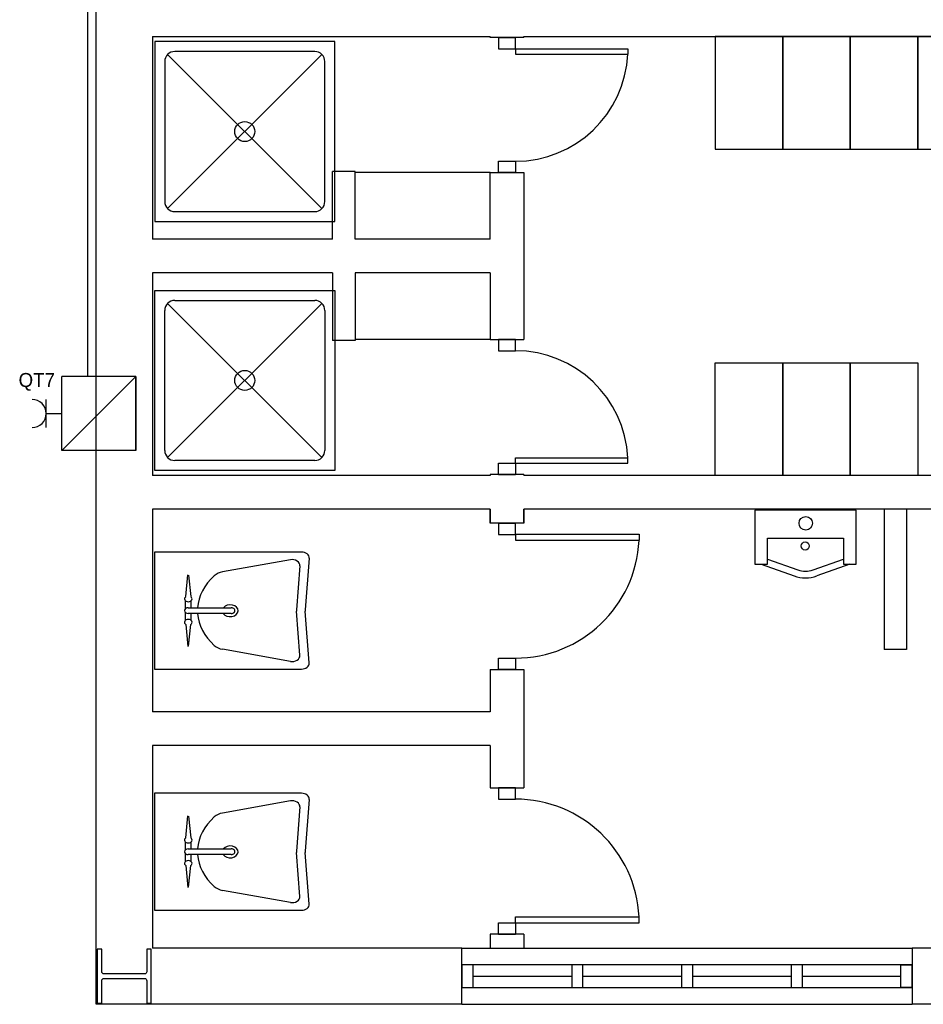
# Model space of a CAD drawing. Header units: millimetres. Extents: x -559 to 10735, y -2326 to 222.
# Tile 468 of 656: x 3796 to 3817, y -1963 to -1939. Entities that reach past the tile are written whole.
import ezdxf

# ---------------------------------------------------------------- set-up
doc = ezdxf.new("R2010")
doc.units = ezdxf.units.MM
doc.header["$LTSCALE"] = 4
doc.layers.add('Circuito de Tomadas', color=3, linetype='Continuous')
doc.layers.add('Planta Baixa', color=251, linetype='Continuous')

# ---------------------------------------------------------------- blocks, each defined once
blk = doc.blocks.new('AUD18D1S-flat-45-flat-1')
at = {"color": 9}
for p, q in [((-0.075, 0), (0.075, 0)), ((0.075, -0.65), (-0.075, -0.65))]:
    blk.add_line(p, q, dxfattribs=at)
blk = doc.blocks.new('AUD19D1S-flat-45-flat-1')
at = {"color": 9}
for p, q in [((0, 0), (0, 0)), ((0, -0.65), (0, -0.65))]:
    blk.add_line(p, q, dxfattribs=at)
blk = doc.blocks.new('AUD37D1S-flat-117-flat-1')
at = {"color": 9}
for p, q in [((0.0375, 0), (-0.0375, 0)), ((-0.0375, 0), (-0.0375, -0.05)), ((0.0375, -0.05), (0.0375, 0)), ((-0.0375, -0.05), (0.0375, -0.05))]:
    blk.add_line(p, q, dxfattribs=at)
at = {"color": 9, "oblique": 22.6199, "width": 1.083333, "flags": 3}
for p in [(-0.0375, -0.05), (0, -0.05), (0.0375, -0.05)]:
    blk.add_attdef('JAMBPT', p, '', height=0.00588, rotation=326.3099, dxfattribs=at)
at = {"color": 9, "width": 0.666667, "flags": 3}
for p in [(0, -0.05), (0.0375, -0.05)]:
    blk.add_attdef('JAMBPT', p, '', height=0.0075, rotation=270, dxfattribs=at)
blk = doc.blocks.new('AUD37D1S-flat-116-flat-1')
at = {"color": 9}
for p, q in [((-0.0375, 0.05), (0.0375, 0.05)), ((-0.0375, 0), (-0.0375, 0.05)), ((0.0375, 0.05), (0.0375, 0)), ((0.0375, 0), (-0.0375, 0))]:
    blk.add_line(p, q, dxfattribs=at)
at = {"color": 9, "text_generation_flag": 4, "flags": 3}
for p, height, rotation, width in [((-0.0375, 0.05), 0.00588, 33.6901, 1.083333), ((0, 0.05), 0.0075, 90, 0.666667), ((0, 0.05), 0.00588, 33.6901, 1.083333), ((0.0375, 0.05), 0.0075, 90, 0.666667), ((0.0375, 0.05), 0.00588, 33.6901, 1.083333)]:
    blk.add_attdef('JAMBPT', p, '', height=height, rotation=rotation, dxfattribs=dict(at, width=width))
blk = doc.blocks.new('AUD41D1S-flat-30-flat-1')
at = {"color": 9}
for p, q in [((0.0375, 0.325), (-0.0375, 0.325)), ((-0.0375, -0.325), (0.0375, -0.325))]:
    blk.add_line(p, q, dxfattribs=at)
blk = doc.blocks.new('AUD30D1S-flat-10-flat-1')
at = {"color": 9}
for p, q in [((0, -0.275), (0, -0.2483)), ((0, -0.2483), (0.5498, -0.2483)), ((0.5498, -0.275), (0.5498, -0.2483)), ((0, -0.275), (0.5498, -0.275))]:
    blk.add_line(p, q, dxfattribs=at)
blk.add_ellipse((0, -0.275), major_axis=(-0.3888, 0.3888), ratio=1, start_param=3.975621, end_param=5.497787, dxfattribs=at)
blk = doc.blocks.new('A1064DA-flat-4-flat-1')
at = {"color": 9}
for p, q in [((0, -0.4), (0, 0.4)), ((0, 0.4), (0.8, 0.4)), ((0.8, 0.4), (0.8, -0.4)), ((0.0889, 0.3556), (0.7111, 0.3556)), ((0.0444, -0.3111), (0.0444, 0.3111)), ((0.7425, 0.3425), (0.0575, -0.3425)), ((0.0575, 0.3425), (0.7425, -0.3425)), ((0.7556, 0.3111), (0.7556, -0.3111)), ((0.7111, -0.3556), (0.0889, -0.3556)), ((0.8, -0.4), (0, -0.4))]:
    blk.add_line(p, q, dxfattribs=at)
for centre, major_axis, start_param, end_param in [((0.0889, 0.3111), (0.0314, -0.0314), 2.356194, 3.926992), ((0.7111, 0.3111), (0.0314, -0.0314), 0.785397, 2.356195), ((0.4, 0), (0.0314, -0.0314), 0.785398, 7.068583), ((0.0889, -0.3111), (-0.0314, -0.0314), -0.785399, 0.785399), ((0.7111, -0.3111), (-0.0314, -0.0314), 0.785397, 2.356195)]:
    blk.add_ellipse(centre, major_axis=major_axis, ratio=1, start_param=start_param, end_param=end_param, dxfattribs=at)
blk = doc.blocks.new('A1138DD-flat-2-flat-1')
at = {"color": 9}
for p, q in [((0, 0.26), (0, -0.26)), ((0.6534, 0.26), (0, 0.26)), ((0.6043, 0.2256), (0.3034, 0.1719)), ((0.6879, 0.2325), (0.6703, 0.003)), ((0.6467, 0.1988), (0.6317, 0.003)), ((0.1398, 0.0618), (0.1492, 0.159)), ((0.1524, 0.1576), (0.1615, 0.0618)), ((0.1389, 0.0091), (0.1389, 0.0429)), ((0.1507, 0.0127), (0.3408, 0.0127)), ((0.1625, 0.0429), (0.1625, 0.0127)), ((0.1389, -0.0429), (0.1389, -0.0091)), ((0.3408, -0.0127), (0.1507, -0.0127)), ((0.1625, -0.0127), (0.1625, -0.0429)), ((0.6467, -0.1988), (0.6317, -0.003)), ((0.6879, -0.2325), (0.6703, -0.003)), ((0.1398, -0.0618), (0.1492, -0.159)), ((0.1524, -0.1576), (0.1615, -0.0618)), ((0.6043, -0.2256), (0.3034, -0.1719)), ((0, -0.26), (0.6534, -0.26))]:
    blk.add_line(p, q, dxfattribs=at)
for centre, major_axis, start_param, end_param in [((0.6123, 0.2003), (0.0345, 0), -0.057781, 1.803372), ((0.6534, 0.234), (0.0345, 0), -0.057781, 1.570796), ((0.5115, 0), (0.3197, 0), 2.444575, 3.088713), ((0.3193, 0.1213), (-0.069, 0), -1.33822, -0.697017), ((0.1507, 0.052), (-0.0169, 0), -0.873805, 4.014592), ((0.1507, 0), (-0.0169, 0), -1.570796, 1.570796), ((0.3369, -0.0007), (-0.035, 0), 0.474851, 5.750777), ((0.3408, 0), (-0.0169, 0), 1.570796, 4.712389), ((0.7006, 0), (-0.069, 0), -0.057781, 0.057781), ((0.7392, 0), (-0.069, 0), -0.057781, 0.057781), ((0.1507, -0.052), (-0.0169, 0), 2.268617, 7.15699), ((0.5115, 0), (-0.3197, 0), 0.05288, 0.697017), ((0.3193, -0.1213), (0.069, 0), -2.444575, -1.803372), ((0.6123, -0.2003), (-0.0345, 0), 1.33822, 3.199374), ((0.6534, -0.234), (-0.0345, 0), 1.570796, 3.199374)]:
    blk.add_ellipse(centre, major_axis=major_axis, ratio=0.753623, start_param=start_param, end_param=end_param, dxfattribs=at)
blk = doc.blocks.new('A1163DA-flat-1-flat-1')
at = {"color": 9}
for p, q in [((-0.1687, -0.2173), (-0.0336, -0.2656)), ((0.0336, -0.2656), (0.1687, -0.2173)), ((-0.1969, -0.24), (-0.0504, -0.2923)), ((0.1969, -0.24), (0.0504, -0.2923))]:
    blk.add_line(p, q, dxfattribs=at)
blk.add_lwpolyline([(-0.225, 0), (-0.225, -0.24), (-0.1687, -0.24), (-0.1687, -0.1244), (0.1687, -0.1244), (0.1687, -0.24), (0.225, -0.24), (0.225, 0)], close=True, dxfattribs=at)
for centre, radius in [((0.0014, -0.0582), 0.03), ((-0.0011, -0.159), 0.018)]:
    blk.add_circle(centre, radius, dxfattribs=at)
for centre, radius in [((0, -0.151), 0.15), ((0, -0.1714), 0.1)]:
    blk.add_arc(centre, radius, 250.355, 289.645, dxfattribs=at)
blk = doc.blocks.new('A1095D1-flat-22-flat-1')
at = {"color": 9}
for p, q in [((-0.3, 0), (-0.3, -0.5)), ((0, 0), (-0.3, 0)), ((0, -0.5), (0, 0)), ((-0.3, -0.5), (0, -0.5))]:
    blk.add_line(p, q, dxfattribs=at)
blk = doc.blocks.new('A1095D1-flat-21-flat-1')
at = {"color": 9}
for p, q in [((-0.3, 0), (-0.3, -0.5)), ((0, 0), (-0.3, 0)), ((0, -0.5), (0, 0)), ((-0.3, -0.5), (0, -0.5))]:
    blk.add_line(p, q, dxfattribs=at)
blk = doc.blocks.new('A1095D1-flat-18-flat-1')
at = {"color": 9}
for p, q in [((-0.3, 0), (-0.3, -0.5)), ((0, 0), (-0.3, 0)), ((0, -0.5), (0, 0)), ((-0.3, -0.5), (0, -0.5))]:
    blk.add_line(p, q, dxfattribs=at)
blk = doc.blocks.new('A1095D1-flat-17-flat-1')
at = {"color": 9}
for p, q in [((-0.3, 0), (-0.3, -0.5)), ((0, 0), (-0.3, 0)), ((0, -0.5), (0, 0)), ((-0.3, -0.5), (0, -0.5))]:
    blk.add_line(p, q, dxfattribs=at)
blk = doc.blocks.new('A1138DD-flat-1-flat-1')
at = {"color": 9}
for p, q in [((0, 0.26), (0, -0.26)), ((0.6534, 0.26), (0, 0.26)), ((0.6043, 0.2256), (0.3034, 0.1719)), ((0.6879, 0.2325), (0.6703, 0.003)), ((0.6467, 0.1988), (0.6317, 0.003)), ((0.1398, 0.0618), (0.1492, 0.159)), ((0.1524, 0.1576), (0.1615, 0.0618)), ((0.1389, 0.0091), (0.1389, 0.0429)), ((0.1507, 0.0127), (0.3408, 0.0127)), ((0.1625, 0.0429), (0.1625, 0.0127)), ((0.1389, -0.0429), (0.1389, -0.0091)), ((0.3408, -0.0127), (0.1507, -0.0127)), ((0.1625, -0.0127), (0.1625, -0.0429)), ((0.6467, -0.1988), (0.6317, -0.003)), ((0.6879, -0.2325), (0.6703, -0.003)), ((0.1398, -0.0618), (0.1492, -0.159)), ((0.1524, -0.1576), (0.1615, -0.0618)), ((0.6043, -0.2256), (0.3034, -0.1719)), ((0, -0.26), (0.6534, -0.26))]:
    blk.add_line(p, q, dxfattribs=at)
for centre, major_axis, start_param, end_param in [((0.6123, 0.2003), (0.0345, 0), -0.057781, 1.803372), ((0.6534, 0.234), (0.0345, 0), -0.057781, 1.570796), ((0.5115, 0), (0.3197, 0), 2.444575, 3.088713), ((0.3193, 0.1213), (-0.069, 0), -1.33822, -0.697017), ((0.1507, 0.052), (-0.0169, 0), -0.873805, 4.014592), ((0.1507, 0), (-0.0169, 0), -1.570796, 1.570796), ((0.3369, -0.0007), (-0.035, 0), 0.474851, 5.750777), ((0.3408, 0), (-0.0169, 0), 1.570796, 4.712389), ((0.7006, 0), (-0.069, 0), -0.057781, 0.057781), ((0.7392, 0), (-0.069, 0), -0.057781, 0.057781), ((0.1507, -0.052), (-0.0169, 0), 2.268617, 7.15699), ((0.5115, 0), (-0.3197, 0), 0.05288, 0.697017), ((0.3193, -0.1213), (-0.069, 0), 0.697017, 1.33822), ((0.6123, -0.2003), (0.0345, 0), -1.803372, 0.057781), ((0.6534, -0.234), (-0.0345, 0), 1.570796, 3.199374)]:
    blk.add_ellipse(centre, major_axis=major_axis, ratio=0.753623, start_param=start_param, end_param=end_param, dxfattribs=at)
blk = doc.blocks.new('AUD18D1S-flat-40-flat-1')
at = {"color": 9}
for p, q in [((-0.075, 0), (0.075, 0)), ((0.075, -0.6), (-0.075, -0.6))]:
    blk.add_line(p, q, dxfattribs=at)
blk = doc.blocks.new('AUD19D1S-flat-40-flat-1')
at = {"color": 9}
for p, q in [((0, 0), (0, 0)), ((0, -0.6), (0, -0.6))]:
    blk.add_line(p, q, dxfattribs=at)
blk = doc.blocks.new('AUD37D1S-flat-104-flat-1')
at = {"color": 9}
for p, q in [((0.0375, 0), (-0.0375, 0)), ((-0.0375, 0), (-0.0375, -0.05)), ((0.0375, -0.05), (0.0375, 0)), ((-0.0375, -0.05), (0.0375, -0.05))]:
    blk.add_line(p, q, dxfattribs=at)
at = {"color": 9, "oblique": 22.6199, "width": 1.083333, "flags": 3}
for p in [(-0.0375, -0.05), (0, -0.05), (0.0375, -0.05)]:
    blk.add_attdef('JAMBPT', p, '', height=0.00588, rotation=326.3099, dxfattribs=at)
at = {"color": 9, "width": 0.666667, "flags": 3}
for p in [(0, -0.05), (0.0375, -0.05)]:
    blk.add_attdef('JAMBPT', p, '', height=0.0075, rotation=270, dxfattribs=at)
blk = doc.blocks.new('AUD37D1S-flat-103-flat-1')
at = {"color": 9}
for p, q in [((-0.0375, 0.05), (0.0375, 0.05)), ((-0.0375, 0), (-0.0375, 0.05)), ((0.0375, 0.05), (0.0375, 0)), ((0.0375, 0), (-0.0375, 0))]:
    blk.add_line(p, q, dxfattribs=at)
at = {"color": 9, "text_generation_flag": 4, "flags": 3}
for p, height, rotation, width in [((-0.0375, 0.05), 0.00588, 33.6901, 1.083333), ((0, 0.05), 0.0075, 90, 0.666667), ((0, 0.05), 0.00588, 33.6901, 1.083333), ((0.0375, 0.05), 0.0075, 90, 0.666667), ((0.0375, 0.05), 0.00588, 33.6901, 1.083333)]:
    blk.add_attdef('JAMBPT', p, '', height=height, rotation=rotation, dxfattribs=dict(at, width=width))
blk = doc.blocks.new('AUD41D1S-flat-26-flat-1')
at = {"color": 9}
for p, q in [((0.0375, 0.3), (-0.0375, 0.3)), ((-0.0375, -0.3), (0.0375, -0.3))]:
    blk.add_line(p, q, dxfattribs=at)
blk = doc.blocks.new('AUD30D1S-flat-9-flat-1')
at = {"color": 9}
for p, q in [((0, -0.25), (0, -0.2257)), ((0, -0.2257), (0.4999, -0.2257)), ((0, -0.25), (0.4999, -0.25)), ((0.4999, -0.25), (0.4999, -0.2257))]:
    blk.add_line(p, q, dxfattribs=at)
blk.add_ellipse((0, -0.25), major_axis=(-0.3535, 0.3535), ratio=1, start_param=3.975621, end_param=5.497787, dxfattribs=at)
blk = doc.blocks.new('AUD41D1S-flat-25-flat-1')
at = {"color": 9}
for p, q in [((-0.0375, 0.3), (0.0375, 0.3)), ((0.0375, -0.3), (-0.0375, -0.3))]:
    blk.add_line(p, q, dxfattribs=at)
blk = doc.blocks.new('AUD37D1S-flat-102-flat-1')
at = {"color": 9}
for p, q in [((0.0375, 0), (-0.0375, 0)), ((-0.0375, 0), (-0.0375, -0.05)), ((0.0375, -0.05), (0.0375, 0)), ((-0.0375, -0.05), (0.0375, -0.05))]:
    blk.add_line(p, q, dxfattribs=at)
at = {"color": 9, "oblique": 22.6199, "width": 1.083333, "flags": 3}
for p in [(-0.0375, -0.05), (0, -0.05), (0.0375, -0.05)]:
    blk.add_attdef('JAMBPT', p, '', height=0.00588, rotation=326.3099, dxfattribs=at)
at = {"color": 9, "width": 0.666667, "flags": 3}
for p in [(0, -0.05), (0.0375, -0.05)]:
    blk.add_attdef('JAMBPT', p, '', height=0.0075, rotation=270, dxfattribs=at)
blk = doc.blocks.new('AUD37D1S-flat-101-flat-1')
at = {"color": 9}
for p, q in [((-0.0375, 0.05), (0.0375, 0.05)), ((-0.0375, 0), (-0.0375, 0.05)), ((0.0375, 0.05), (0.0375, 0)), ((0.0375, 0), (-0.0375, 0))]:
    blk.add_line(p, q, dxfattribs=at)
at = {"color": 9, "text_generation_flag": 4, "flags": 3}
for p, height, rotation, width in [((-0.0375, 0.05), 0.00588, 33.6901, 1.083333), ((0, 0.05), 0.0075, 90, 0.666667), ((0, 0.05), 0.00588, 33.6901, 1.083333), ((0.0375, 0.05), 0.0075, 90, 0.666667), ((0.0375, 0.05), 0.00588, 33.6901, 1.083333)]:
    blk.add_attdef('JAMBPT', p, '', height=height, rotation=rotation, dxfattribs=dict(at, width=width))
blk = doc.blocks.new('AUD19D1S-flat-39-flat-1')
at = {"color": 9}
for p, q in [((0, 0.6), (0, 0.6)), ((0, 0), (0, 0))]:
    blk.add_line(p, q, dxfattribs=at)
blk = doc.blocks.new('AUD18D1S-flat-39-flat-1')
at = {"color": 9}
for p, q in [((0.075, 0.6), (-0.075, 0.6)), ((-0.075, 0), (0.075, 0))]:
    blk.add_line(p, q, dxfattribs=at)
blk = doc.blocks.new('A1064DA-flat-3-flat-1')
at = {"color": 9}
for p, q in [((0.8, 0.4), (0, 0.4)), ((0, 0.4), (0, -0.4)), ((0.8, -0.4), (0.8, 0.4)), ((0.7111, 0.3556), (0.0889, 0.3556)), ((0.0444, 0.3111), (0.0444, -0.3111)), ((0.7425, -0.3425), (0.0575, 0.3425)), ((0.0575, -0.3425), (0.7425, 0.3425)), ((0.7556, -0.3111), (0.7556, 0.3111)), ((0.0889, -0.3556), (0.7111, -0.3556)), ((0, -0.4), (0.8, -0.4))]:
    blk.add_line(p, q, dxfattribs=at)
for centre, major_axis, start_param, end_param in [((0.0889, 0.3111), (-0.0314, 0.0314), -0.785399, 0.785399), ((0.7111, 0.3111), (-0.0314, 0.0314), 3.92699, 5.497788), ((0.4, 0), (-0.0314, 0.0314), 3.926991, 10.210176), ((0.0889, -0.3111), (0.0314, 0.0314), 2.356194, 3.926992), ((0.7111, -0.3111), (0.0314, 0.0314), 3.92699, 5.497788)]:
    blk.add_ellipse(centre, major_axis=major_axis, ratio=1, start_param=start_param, end_param=end_param, dxfattribs=at)
blk = doc.blocks.new('AUD30D1S-flat-8-flat-1')
at = {"color": 9}
for p, q in [((0, 0.25), (0, 0.2257)), ((0, 0.25), (0.4999, 0.25)), ((0, 0.2257), (0.4999, 0.2257)), ((0.4999, 0.25), (0.4999, 0.2257))]:
    blk.add_line(p, q, dxfattribs=at)
blk.add_ellipse((0, 0.25), major_axis=(-0.3535, -0.3535), ratio=1, start_param=0.785398, end_param=2.307564, dxfattribs=at)
blk = doc.blocks.new('A1095D1-flat-16-flat-1')
at = {"color": 9}
for p, q in [((-0.3, 0), (-0.3, 0.5)), ((-0.3, 0.5), (0, 0.5)), ((0, 0.5), (0, 0)), ((0, 0), (-0.3, 0))]:
    blk.add_line(p, q, dxfattribs=at)
blk = doc.blocks.new('A1095D1-flat-15-flat-1')
at = {"color": 9}
for p, q in [((-0.3, 0), (-0.3, 0.5)), ((-0.3, 0.5), (0, 0.5)), ((0, 0.5), (0, 0)), ((0, 0), (-0.3, 0))]:
    blk.add_line(p, q, dxfattribs=at)
blk = doc.blocks.new('A1095D1-flat-14-flat-1')
at = {"color": 9}
for p, q in [((-0.3, 0), (-0.3, 0.5)), ((-0.3, 0.5), (0, 0.5)), ((0, 0.5), (0, 0)), ((0, 0), (-0.3, 0))]:
    blk.add_line(p, q, dxfattribs=at)
blk = doc.blocks.new('AUW01D3S-flat-10-flat-1')
at = {"color": 9}
for p, q in [((0, 0.125), (2, 0.125)), ((0, -0.125), (2, -0.125))]:
    blk.add_line(p, q, dxfattribs=at)
blk = doc.blocks.new('AUD18D1S-flat-20-flat-1')
at = {"color": 9}
for p, q in [((0, -0.125), (0, 0.125)), ((2, 0.125), (2, -0.125))]:
    blk.add_line(p, q, dxfattribs=at)
blk = doc.blocks.new('AUD19D1S-flat-20-flat-1')
at = {"color": 9}
for p, q in [((0, 0), (0, 0)), ((2, 0), (2, 0))]:
    blk.add_line(p, q, dxfattribs=at)
blk = doc.blocks.new('AUD37D1S-flat-58-flat-1')
at = {"color": 9}
for p, q in [((0, 0.05), (0, -0.05)), ((0.05, 0.05), (0, 0.05)), ((0.05, -0.05), (0.05, 0.05)), ((0, -0.05), (0.05, -0.05))]:
    blk.add_line(p, q, dxfattribs=at)
at = {"color": 9, "oblique": 36.8699, "width": 1.25, "flags": 3}
for p in [(0.05, 0.05), (0.05, 0), (0.05, -0.05)]:
    blk.add_attdef('JAMBPT', p, '', height=0.00632, rotation=63.4349, dxfattribs=at)
at = {"color": 9, "width": 0.5, "flags": 3}
for p in [(0.05, 0.05), (0.05, 0)]:
    blk.add_attdef('JAMBPT', p, '', height=0.01, dxfattribs=at)
blk = doc.blocks.new('AUD37D1S-flat-57-flat-1')
at = {"color": 9}
for p, q in [((-0.05, 0.05), (0, 0.05)), ((-0.05, -0.05), (-0.05, 0.05)), ((0, 0.05), (0, -0.05)), ((0, -0.05), (-0.05, -0.05))]:
    blk.add_line(p, q, dxfattribs=at)
at = {"color": 9, "text_generation_flag": 4, "flags": 3}
for p, height, rotation, width in [((-0.05, 0.05), 0.00632, 116.5651, 1.25), ((-0.05, 0.05), 0.01, 180, 0.5), ((-0.05, 0), 0.01, 180, 0.5), ((-0.05, 0), 0.00632, 116.5651, 1.25), ((-0.05, -0.05), 0.00632, 116.5651, 1.25)]:
    blk.add_attdef('JAMBPT', p, '', height=height, rotation=rotation, dxfattribs=dict(at, width=width))
blk = doc.blocks.new('AUD40D1S-flat-20-flat-1')
at = {"color": 9}
for p, q in [((-1, 0.05), (-1, -0.05)), ((1, 0.05), (-1, 0.05)), ((1, -0.05), (1, 0.05)), ((-1, -0.05), (1, -0.05))]:
    blk.add_line(p, q, dxfattribs=at)
blk = doc.blocks.new('AUD40D1S-flat-19-flat-1')
at = {"color": 9}
for p, q in [((-1, 0.05), (-1, -0.05)), ((1, 0.05), (-1, 0.05)), ((1, -0.05), (1, 0.05)), ((-1, -0.05), (1, -0.05))]:
    blk.add_line(p, q, dxfattribs=at)
blk = doc.blocks.new('AUD37D1S-flat-56-flat-1')
at = {"color": 9}
for p, q in [((0, 0.05), (0, -0.05)), ((0.05, 0.05), (0, 0.05)), ((0.05, -0.05), (0.05, 0.05)), ((0, -0.05), (0.05, -0.05))]:
    blk.add_line(p, q, dxfattribs=at)
at = {"color": 9, "oblique": 36.8699, "width": 1.25, "flags": 3}
for p in [(0.05, 0.05), (0.05, 0), (0.05, -0.05)]:
    blk.add_attdef('JAMBPT', p, '', height=0.00632, rotation=63.4349, dxfattribs=at)
at = {"color": 9, "width": 0.5, "flags": 3}
for p in [(0.05, 0.05), (0.05, 0)]:
    blk.add_attdef('JAMBPT', p, '', height=0.01, dxfattribs=at)
blk = doc.blocks.new('AUD37D1S-flat-55-flat-1')
at = {"color": 9}
for p, q in [((0, 0.05), (0, -0.05)), ((0.05, 0.05), (0, 0.05)), ((0.05, -0.05), (0.05, 0.05)), ((0, -0.05), (0.05, -0.05))]:
    blk.add_line(p, q, dxfattribs=at)
at = {"color": 9, "oblique": 36.8699, "width": 1.25, "flags": 3}
for p in [(0.05, 0.05), (0.05, 0), (0.05, -0.05)]:
    blk.add_attdef('JAMBPT', p, '', height=0.00632, rotation=63.4349, dxfattribs=at)
at = {"color": 9, "width": 0.5, "flags": 3}
for p in [(0.05, 0.05), (0.05, 0)]:
    blk.add_attdef('JAMBPT', p, '', height=0.01, dxfattribs=at)
blk = doc.blocks.new('AUD37D1S-flat-54-flat-1')
at = {"color": 9}
for p, q in [((0, 0.05), (0, -0.05)), ((0.05, 0.05), (0, 0.05)), ((0.05, -0.05), (0.05, 0.05)), ((0, -0.05), (0.05, -0.05))]:
    blk.add_line(p, q, dxfattribs=at)
at = {"color": 9, "oblique": 36.8699, "width": 1.25, "flags": 3}
for p in [(0.05, 0.05), (0.05, 0), (0.05, -0.05)]:
    blk.add_attdef('JAMBPT', p, '', height=0.00632, rotation=63.4349, dxfattribs=at)
at = {"color": 9, "width": 0.5, "flags": 3}
for p in [(0.05, 0.05), (0.05, 0)]:
    blk.add_attdef('JAMBPT', p, '', height=0.01, dxfattribs=at)
blk = doc.blocks.new('AUW01D1S-flat-26-flat-1')
at = {"color": 9}
blk.add_line((-0.21875, 0), (0.21875, 0), dxfattribs=at)
blk = doc.blocks.new('AUW01D1S-flat-25-flat-1')
at = {"color": 9}
blk.add_line((-0.21875, 0), (0.21875, 0), dxfattribs=at)
blk = doc.blocks.new('AUW01D1S-flat-24-flat-1')
at = {"color": 9}
blk.add_line((-0.21875, 0), (0.21875, 0), dxfattribs=at)
blk = doc.blocks.new('AUW01D1S-flat-23-flat-1')
at = {"color": 9}
blk.add_line((-0.21875, 0), (0.21875, 0), dxfattribs=at)
blk = doc.blocks.new('AUD18D1S-flat-1-flat-1')
at = {"color": 9}
for p, q in [((0.075, 0.65), (-0.075, 0.65)), ((-0.075, 0), (0.075, 0))]:
    blk.add_line(p, q, dxfattribs=at)
blk = doc.blocks.new('AUD19D1S-flat-1-flat-1')
at = {"color": 9}
for p, q in [((0, 0.65), (0, 0.65)), ((0, 0), (0, 0))]:
    blk.add_line(p, q, dxfattribs=at)
blk = doc.blocks.new('AUD37D1S-flat-2-flat-1')
at = {"color": 9}
for p, q in [((-0.0375, 0.05), (0.0375, 0.05)), ((-0.0375, 0), (-0.0375, 0.05)), ((0.0375, 0.05), (0.0375, 0)), ((0.0375, 0), (-0.0375, 0))]:
    blk.add_line(p, q, dxfattribs=at)
at = {"color": 9, "text_generation_flag": 4, "flags": 3}
for p, height, rotation, width in [((-0.0375, 0.05), 0.00588, 33.6901, 1.083333), ((0, 0.05), 0.0075, 90, 0.666667), ((0, 0.05), 0.00588, 33.6901, 1.083333), ((0.0375, 0.05), 0.0075, 90, 0.666667), ((0.0375, 0.05), 0.00588, 33.6901, 1.083333)]:
    blk.add_attdef('JAMBPT', p, '', height=height, rotation=rotation, dxfattribs=dict(at, width=width))
blk = doc.blocks.new('AUD37D1S-flat-1-flat-1')
at = {"color": 9}
for p, q in [((0.0375, 0), (-0.0375, 0)), ((-0.0375, 0), (-0.0375, -0.05)), ((0.0375, -0.05), (0.0375, 0)), ((-0.0375, -0.05), (0.0375, -0.05))]:
    blk.add_line(p, q, dxfattribs=at)
at = {"color": 9, "oblique": 22.6199, "width": 1.083333, "flags": 3}
for p in [(-0.0375, -0.05), (0, -0.05), (0.0375, -0.05)]:
    blk.add_attdef('JAMBPT', p, '', height=0.00588, rotation=326.3099, dxfattribs=at)
at = {"color": 9, "width": 0.666667, "flags": 3}
for p in [(0, -0.05), (0.0375, -0.05)]:
    blk.add_attdef('JAMBPT', p, '', height=0.0075, rotation=270, dxfattribs=at)
blk = doc.blocks.new('AUD41D1S-flat-1-flat-1')
at = {"color": 9}
for p, q in [((-0.0375, 0.325), (0.0375, 0.325)), ((0.0375, -0.325), (-0.0375, -0.325))]:
    blk.add_line(p, q, dxfattribs=at)
blk = doc.blocks.new('AUD30D1S-flat-1-flat-1')
at = {"color": 9}
for p, q in [((0, 0.275), (0, 0.2483)), ((0, 0.275), (0.5498, 0.275)), ((0.5498, 0.275), (0.5498, 0.2483)), ((0, 0.2483), (0.5498, 0.2483))]:
    blk.add_line(p, q, dxfattribs=at)
blk.add_ellipse((0, 0.275), major_axis=(-0.3888, -0.3888), ratio=1, start_param=0.785398, end_param=2.307564, dxfattribs=at)

msp = doc.modelspace()

# ---------------------------------------------------------------- linework, layer by layer
at = {"layer": 'Circuito de Tomadas', "color": 94}
msp.add_line((3797.499, -1947.796), (3797.499, -1900.824), dxfattribs=at)
at = {"layer": 'Circuito de Tomadas'}
for p, q in [((3798.646, -1947.796), (3796.879, -1947.796)), ((3796.879, -1949.563), (3798.646, -1947.796)), ((3798.646, -1949.563), (3798.646, -1947.796)), ((3796.5, -1949.014), (3796.5, -1948.345)), ((3796.5, -1948.679), (3796.879, -1948.679)), ((3798.646, -1949.548), (3798.646, -1948.546))]:
    msp.add_line(p, q, dxfattribs=at)
msp.add_lwpolyline([(3798.646, -1947.796), (3798.646, -1949.563), (3796.879, -1949.563), (3796.879, -1947.796)], dxfattribs=at)
msp.add_arc((3796.165, -1948.679), 0.335, 270, 90, dxfattribs=at)
at = {"layer": 'Planta Baixa'}
for p, q in [((3797.694, -1962.792), (3797.694, -1934.567)), ((3799.038, -1939.674), (3799.038, -1944.513)), ((3799.038, -1939.674), (3807.102, -1939.674)), ((3807.102, -1939.695), (3807.102, -1939.674)), ((3807.909, -1939.674), (3828.607, -1939.674)), ((3807.909, -1939.695), (3807.909, -1939.674)), ((3803.877, -1942.9), (3803.339, -1942.9)), ((3803.339, -1944.513), (3803.339, -1942.9)), ((3803.877, -1944.513), (3803.877, -1942.9)), ((3807.102, -1942.921), (3803.877, -1942.921)), ((3807.102, -1944.513), (3807.102, -1942.921)), ((3807.909, -1942.921), (3807.909, -1946.91)), ((3803.339, -1944.513), (3799.038, -1944.513)), ((3807.102, -1944.513), (3803.877, -1944.513)), ((3803.339, -1945.319), (3799.038, -1945.319)), ((3799.038, -1945.319), (3799.038, -1950.158)), ((3803.339, -1945.319), (3803.339, -1946.932)), ((3807.102, -1945.319), (3803.877, -1945.319)), ((3803.877, -1945.319), (3803.877, -1946.932)), ((3807.102, -1945.319), (3807.102, -1946.91)), ((3803.877, -1946.932), (3803.339, -1946.932)), ((3807.102, -1946.91), (3803.877, -1946.91)), ((3807.102, -1950.158), (3799.038, -1950.158)), ((3807.102, -1950.136), (3807.102, -1950.158)), ((3807.909, -1950.136), (3807.909, -1950.158)), ((3824.173, -1950.158), (3807.909, -1950.158)), ((3807.102, -1950.964), (3799.038, -1950.964)), ((3799.038, -1950.964), (3799.038, -1955.803)), ((3807.102, -1950.964), (3807.102, -1951.296)), ((3807.102, -1951.296), (3807.102, -1950.964)), ((3807.909, -1950.964), (3807.909, -1951.296)), ((3822.559, -1950.964), (3807.909, -1950.964)), ((3807.909, -1951.296), (3807.909, -1950.964)), ((3816.509, -1950.964), (3816.509, -1954.315)), ((3817.047, -1950.964), (3817.047, -1954.315)), ((3817.047, -1954.315), (3816.509, -1954.315)), ((3807.102, -1954.79), (3807.102, -1955.803)), ((3807.909, -1954.79), (3807.909, -1957.622)), ((3807.102, -1955.803), (3799.038, -1955.803)), ((3807.102, -1956.609), (3799.038, -1956.609)), ((3799.038, -1956.609), (3799.038, -1961.448)), ((3807.102, -1956.609), (3807.102, -1957.622)), ((3807.102, -1961.116), (3807.102, -1961.448)), ((3807.909, -1961.116), (3807.909, -1961.448)), ((3806.43, -1961.448), (3799.038, -1961.448)), ((3822.559, -1961.448), (3817.183, -1961.448)), ((3806.43, -1962.792), (3797.694, -1962.792)), ((3829.414, -1962.792), (3817.183, -1962.792))]:
    msp.add_line(p, q, dxfattribs=at)
msp.add_lwpolyline([(3799.011, -1961.475), (3798.904, -1961.475), (3798.904, -1962.012, -0.414214), (3798.85, -1962.066), (3797.882, -1962.066, -0.414214), (3797.828, -1962.012), (3797.828, -1961.475), (3797.721, -1961.475), (3797.721, -1962.765), (3797.828, -1962.765), (3797.828, -1962.227, -0.414214), (3797.882, -1962.173), (3798.85, -1962.173, -0.414214), (3798.904, -1962.227), (3798.904, -1962.765), (3799.011, -1962.765)], format="xyb", close=True, dxfattribs=at)

# ---------------------------------------------------------------- block references
at = {"layer": 'Planta Baixa', "xscale": 5.376215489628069, "yscale": 5.376215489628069, "zscale": 5.376215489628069}
for name, p in [('AUD18D1S-flat-39-flat-1', (3807.505, -1942.921)), ('AUD41D1S-flat-25-flat-1', (3807.505, -1941.308)), ('AUD37D1S-flat-102-flat-1', (3807.505, -1939.695)), ('AUD19D1S-flat-39-flat-1', (3807.505, -1942.921)), ('A1095D1-flat-17-flat-1', (3814.091, -1939.674)), ('A1095D1-flat-18-flat-1', (3815.704, -1939.674)), ('A1095D1-flat-21-flat-1', (3817.317, -1939.674)), ('A1095D1-flat-22-flat-1', (3818.93, -1939.674)), ('A1064DA-flat-3-flat-1', (3799.093, -1941.943)), ('AUD30D1S-flat-8-flat-1', (3807.707, -1941.308)), ('AUD37D1S-flat-101-flat-1', (3807.505, -1942.921)), ('A1064DA-flat-4-flat-1', (3799.093, -1947.888)), ('AUD18D1S-flat-40-flat-1', (3807.505, -1946.91)), ('AUD37D1S-flat-104-flat-1', (3807.505, -1946.91)), ('AUD41D1S-flat-26-flat-1', (3807.505, -1948.523)), ('AUD19D1S-flat-40-flat-1', (3807.505, -1946.91)), ('AUD30D1S-flat-9-flat-1', (3807.707, -1948.523)), ('A1095D1-flat-16-flat-1', (3814.091, -1950.158)), ('A1095D1-flat-15-flat-1', (3815.704, -1950.158)), ('A1095D1-flat-14-flat-1', (3817.317, -1950.158)), ('AUD37D1S-flat-103-flat-1', (3807.505, -1950.136)), ('A1163DA-flat-1-flat-1', (3814.633, -1950.988)), ('AUD18D1S-flat-1-flat-1', (3807.505, -1954.79)), ('AUD37D1S-flat-1-flat-1', (3807.505, -1951.296)), ('AUD41D1S-flat-1-flat-1', (3807.505, -1953.043)), ('AUD19D1S-flat-1-flat-1', (3807.505, -1954.79)), ('AUD30D1S-flat-1-flat-1', (3807.707, -1953.043)), ('A1138DD-flat-2-flat-1', (3799.084, -1953.386)), ('AUD37D1S-flat-2-flat-1', (3807.505, -1954.79)), ('AUD18D1S-flat-45-flat-1', (3807.505, -1957.622)), ('AUD37D1S-flat-117-flat-1', (3807.505, -1957.622)), ('AUD41D1S-flat-30-flat-1', (3807.505, -1959.369)), ('AUD19D1S-flat-45-flat-1', (3807.505, -1957.622)), ('A1138DD-flat-1-flat-1', (3799.084, -1959.147)), ('AUD30D1S-flat-10-flat-1', (3807.707, -1959.369)), ('AUD37D1S-flat-116-flat-1', (3807.505, -1961.116)), ('AUW01D3S-flat-10-flat-1', (3806.43, -1962.12)), ('AUD18D1S-flat-20-flat-1', (3806.43, -1962.12)), ('AUD37D1S-flat-58-flat-1', (3806.43, -1962.12)), ('AUD40D1S-flat-20-flat-1', (3811.806, -1962.12)), ('AUD40D1S-flat-19-flat-1', (3811.806, -1962.12)), ('AUD37D1S-flat-56-flat-1', (3809.051, -1962.12)), ('AUD37D1S-flat-55-flat-1', (3811.672, -1962.12)), ('AUD37D1S-flat-54-flat-1', (3814.293, -1962.12)), ('AUD37D1S-flat-57-flat-1', (3817.183, -1962.12)), ('AUD19D1S-flat-20-flat-1', (3806.43, -1962.12)), ('AUW01D1S-flat-26-flat-1', (3807.875, -1962.12)), ('AUW01D1S-flat-25-flat-1', (3810.496, -1962.12)), ('AUW01D1S-flat-24-flat-1', (3813.117, -1962.12)), ('AUW01D1S-flat-23-flat-1', (3815.738, -1962.12))]:
    msp.add_blockref(name, p, dxfattribs=at)

# ---------------------------------------------------------------- texts
at = {"layer": 'Circuito de Tomadas', "insert": (3795.842, -1947.711), "char_height": 0.3342, "attachment_point": 1}
msp.add_mtext_dynamic_manual_height_columns('QT7', width=0.88191, gutter_width=1.671, heights=[0], dxfattribs=at)

doc.saveas('drawing.dxf')
